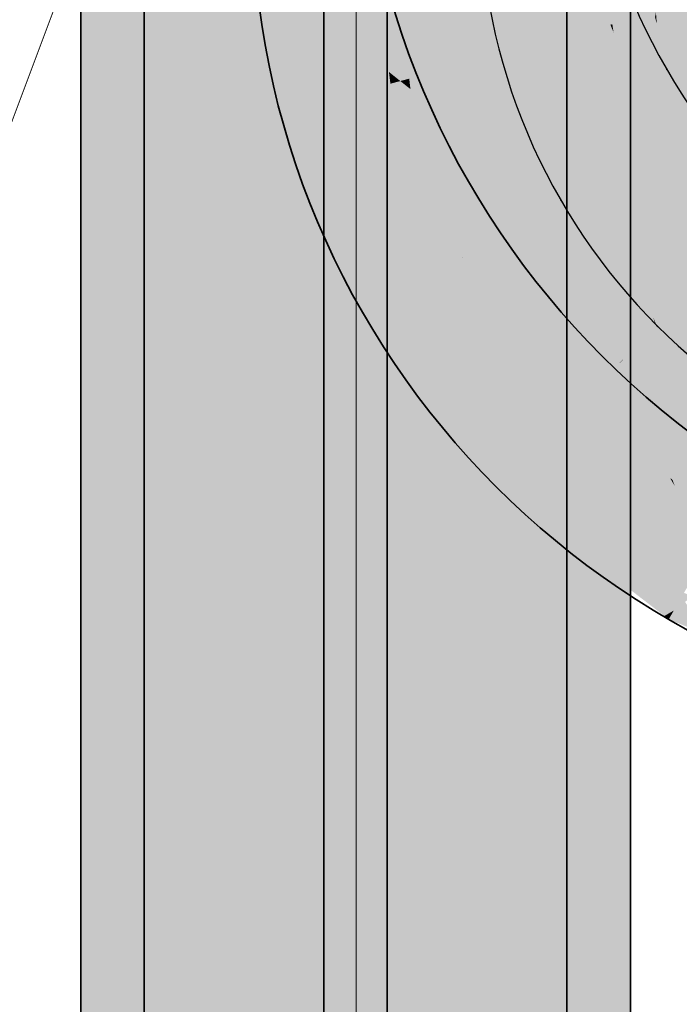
# Model space of a CAD drawing. Extents: x -459 to 541, y -543 to 550.
# Tile 346 of 577: x 109.5 to 112.81, y 344.44 to 349.39. Entities that reach past the tile are written whole.
import ezdxf
from ezdxf.lldxf.tags import DXFTag

# ---------------------------------------------------------------- set-up
doc = ezdxf.new("R2010")
doc.units = 0
doc.layers.get('0').update_dxf_attribs({"lineweight": 35})
for name, color, linetype, lineweight in [('0-Shading', 7, 'Continuous', 35), ('5_UG-ABRISS', 7, 'Continuous', 25), ('5_UG-BESTAND', 7, 'Continuous', 25)]:
    doc.layers.add(name, color=color, linetype=linetype, lineweight=lineweight)
for name, color, linetype, lineweight, true_color in [('H_Ruecklauf', 5, 'Continuous', 35, 0x0000ff), ('H_Ruecklauf-Shading', 5, 'Continuous', 35, 0x0000ff), ('H_Vorlauf', 1, 'Continuous', 35, 0xff0000), ('H_Vorlauf-Shading', 1, 'Continuous', 35, 0xff0000)]:
    doc.layers.add(name, color=color, linetype=linetype, lineweight=lineweight, true_color=true_color)
tags = doc.linetypes.add('STRICHPUNKT2', pattern=[12.7, 6.35, -3.175, 0, -3.175]).pattern_tags.tags
tags[10:11] = [DXFTag(74, 4), DXFTag(75, 0), DXFTag(340, '0'), DXFTag(46, 0.0), DXFTag(50, 0.0), DXFTag(44, 0.0), DXFTag(45, 0.0)]
tags[8:9] = [DXFTag(74, 4), DXFTag(75, 0), DXFTag(340, '0'), DXFTag(46, 0.0), DXFTag(50, 0.0), DXFTag(44, 0.0), DXFTag(45, 0.0)]
tags[6:7] = [DXFTag(74, 4), DXFTag(75, 0), DXFTag(340, '0'), DXFTag(46, 0.0), DXFTag(50, 0.0), DXFTag(44, 0.0), DXFTag(45, 0.0)]
tags[4:5] = [DXFTag(74, 4), DXFTag(75, 0), DXFTag(340, '0'), DXFTag(46, 0.0), DXFTag(50, 0.0), DXFTag(44, 0.0), DXFTag(45, 0.0)]

# ---------------------------------------------------------------- blocks, each defined once
blk = doc.blocks.new('Shading-A07ALAKV1N', base_point=(152.5692, 260.2956))
at = {"layer": '0-Shading', "color": 174, "true_color": 0x0000b0}
for points in [[(110.2839, 335.7152), (110.2839, 363.5247), (110.274, 335.7152), (110.274, 363.5247)], [(110.274, 335.7152), (110.274, 360.5414), (110.162, 335.7152), (110.162, 358.4863)], [(112.397, 349.3623), (112.5188, 350.3268), (112.397, 350.1671), (112.5188, 351.2824)], [(112.5188, 336.4643), (112.5188, 350.3268), (112.397, 336.1313), (112.397, 349.3623)]]:
    blk.add_solid(points, dxfattribs=at)
at = {"layer": '0-Shading', "color": 172, "true_color": 0x0000cd}
for points in [[(110.4777, 341.3681), (110.4777, 363.5247), (110.2839, 335.7152), (110.2839, 363.5247)], [(112.2031, 348.482), (112.397, 350.1671), (112.2031, 350.6613), (112.397, 352.6956)], [(112.2031, 347.8564), (112.397, 349.3623), (112.2031, 348.482), (112.397, 350.1671)], [(112.2031, 335.7152), (112.397, 349.3623), (112.2031, 347.8564)], [(112.2031, 335.7152), (112.236, 335.7152), (112.397, 349.3623), (112.397, 336.1313)]]:
    blk.add_solid(points, dxfattribs=at)
at = {"layer": '0-Shading', "color": 172, "true_color": 0x0000e4}
for points in [[(110.4777, 363.5247), (110.4777, 341.3681), (110.7304, 363.5247), (110.5749, 346.4063)], [(110.7304, 354.4734), (110.7304, 363.5247), (110.5749, 346.4063)], [(111.9504, 348.1141), (112.2031, 350.6613), (111.9504, 352.4116), (112.2031, 355.7899)], [(110.7304, 339.8707), (110.7304, 354.4734), (110.4777, 335.7152), (110.5749, 346.4063)], [(111.9504, 346.3421), (112.2031, 348.482), (111.9504, 348.1141), (112.2031, 350.6613)], [(111.9504, 345.9116), (112.2031, 347.8564), (111.9504, 346.3421), (112.2031, 348.482)], [(112.2031, 335.7152), (112.2031, 347.8564), (111.9504, 335.7152), (111.9504, 345.9116)], [(110.4777, 341.3681), (110.4777, 335.7152), (110.5749, 346.4063)]]:
    blk.add_solid(points, dxfattribs=at)
at = {"layer": '0-Shading', "color": 5, "true_color": 0x0000f5}
for points in [[(110.7748, 340.6998), (111.0247, 363.5247), (110.7304, 354.4734), (110.8963, 363.5247)], [(111.0247, 345.3668), (111.0247, 363.5247), (110.7748, 340.6998)], [(111.6562, 348.6128), (111.9333, 363.5247), (111.6562, 357.7943)], [(111.6562, 348.6128), (111.9504, 352.4116), (111.9333, 363.5247), (111.9504, 363.5247)], [(110.7748, 340.6998), (110.7304, 354.4734), (110.7304, 339.8707)], [(111.6562, 345.2276), (111.9504, 348.1141), (111.6562, 348.6128), (111.9504, 352.4116)], [(111.6562, 343.8932), (111.9504, 346.3421), (111.6562, 345.2276), (111.9504, 348.1141)], [(111.6562, 343.6606), (111.9504, 345.9116), (111.6562, 343.8932), (111.9504, 346.3421)], [(111.9504, 335.7152), (111.9504, 345.9116), (111.6562, 335.7152), (111.6562, 343.6606)], [(111.0247, 340.8005), (111.0247, 345.3668), (110.7389, 337.4197), (110.7748, 340.6998)]]:
    blk.add_solid(points, dxfattribs=at)
at = {"layer": '0-Shading', "color": 5, "true_color": 0x0000fd}
for points in [[(111.1354, 347.5103), (111.3404, 363.5247), (111.0247, 345.3668), (111.0247, 363.5247)], [(111.3404, 351.4802), (111.3404, 363.5247), (111.1354, 347.5103)], [(111.4544, 346.0827), (111.6562, 348.6128), (111.4544, 353.7605), (111.6562, 357.7943)], [(111.3404, 351.4802), (111.3404, 344.6525), (111.4544, 353.7605), (111.4544, 346.0827)], [(111.054, 341.159), (111.3404, 344.6525), (111.1354, 347.5103), (111.3404, 351.4802)], [(111.4544, 343.2924), (111.6562, 345.2276), (111.4544, 346.0827), (111.6562, 348.6128)], [(111.054, 341.159), (111.1354, 347.5103), (111.0247, 340.8005), (111.0247, 345.3668)], [(111.3404, 344.6525), (111.3404, 342.1984), (111.4544, 346.0827), (111.4544, 343.2924)], [(111.4544, 342.2379), (111.6562, 343.8932), (111.4544, 343.2924), (111.6562, 345.2276)], [(111.3404, 342.1984), (111.3404, 344.6525), (111.03, 339.2835), (111.054, 341.159)]]:
    blk.add_solid(points, dxfattribs=at)
at = {"layer": '0-Shading', "color": 174, "true_color": 0x000090}
for points in [[(110.162, 335.7152), (110.162, 358.4863), (110.1204, 335.7152), (110.1204, 356.0878)], [(112.5604, 335.7152), (112.5604, 350.6841), (112.5188, 335.7152), (112.5188, 350.3268)]]:
    blk.add_solid(points, dxfattribs=at)
blk = doc.blocks.new('Shading-A07ALAKX1N', base_point=(152.5493, 262.2348))
at = {"layer": '0-Shading', "color": 12, "true_color": 0xcd0000}
for points in [[(112.0785, 354.9634), (111.8846, 356.6888), (112.0785, 347.5306), (111.8846, 350.476)], [(111.8846, 350.476), (111.8846, 349.7982), (112.0785, 347.5306)], [(109.9653, 349.92), (109.9653, 346.2085), (110.1592, 349.7457), (110.1592, 348.1277)], [(111.8846, 349.7982), (111.8846, 348.6245), (112.0785, 347.5306), (112.0785, 346.8991)], [(111.8846, 348.6245), (111.8846, 348.4218), (111.9091, 348.4062)], [(111.8846, 348.4218), (112.0785, 346.8991), (111.9091, 348.4062)], [(111.8846, 348.4218), (111.8846, 348.1277), (112.0785, 346.8991), (112.0785, 346.2085)], [(110.0955, 342.7328), (110.1592, 348.1277), (109.9653, 336.5121), (109.9653, 346.2085)], [(110.1592, 345.7789), (110.1592, 348.1277), (110.0955, 342.7328)], [(111.9383, 347.5956), (111.8846, 348.1277), (111.8846, 347.1284)], [(111.8846, 345.832), (112.0145, 346.8414), (111.8846, 347.1284), (111.9383, 347.5956)], [(111.989, 343.8761), (112.0145, 346.8414), (111.8846, 342.8939), (111.8846, 345.832)], [(112.0785, 344.7166), (112.0785, 346.2085), (111.989, 343.8761), (112.0145, 346.8414)], [(109.9862, 333.4807), (110.1592, 336.3413), (110.0955, 342.7328), (110.1592, 345.7789)], [(111.9461, 338.8817), (112.0785, 339.6266), (111.989, 343.8761), (112.0785, 344.7166)]]:
    blk.add_solid(points, dxfattribs=at)
at = {"layer": '0-Shading', "color": 14, "true_color": 0xb00000}
for points in [[(112.0785, 354.9634), (112.0785, 347.5306), (112.2003, 353.7434), (112.2003, 345.6791)], [(109.8435, 350.0432), (109.8435, 343.9735), (109.9653, 349.92), (109.9653, 346.2085)], [(112.0785, 347.5306), (112.0785, 346.8991), (112.2003, 345.6791)], [(112.0785, 346.2085), (112.2003, 343.9735), (112.0785, 346.8991), (112.2003, 345.6791)], [(109.9653, 336.5121), (109.9653, 346.2085), (109.8435, 331.7152)], [(109.8435, 331.7152), (109.9653, 346.2085), (109.8435, 343.9735)], [(112.1275, 345.3092), (112.0785, 346.2085), (112.0785, 344.7166)], [(112.0785, 339.6266), (112.1275, 345.3092), (112.0785, 344.7166)], [(112.0785, 339.6266), (112.2003, 340.4893), (112.1275, 345.3092), (112.2003, 343.9735)]]:
    blk.add_solid(points, dxfattribs=at)
at = {"layer": '0-Shading', "color": 14, "true_color": 0x900000}
for points in [[(112.2003, 345.6791), (112.2419, 345.0476), (112.2003, 353.7434), (112.2419, 353.1119)], [(109.8019, 350.107), (109.8019, 341.5751), (109.8435, 350.0432), (109.8435, 343.9735)], [(112.2003, 345.6791), (112.2003, 343.9735), (112.2419, 341.8682), (112.2369, 341.8609)], [(112.2003, 345.6791), (112.2419, 341.8682), (112.2419, 345.0476)]]:
    blk.add_solid(points, dxfattribs=at)
at = {"layer": '0-Shading', "color": 12, "true_color": 0xe40000}
for points in [[(111.6319, 352.3275), (111.6319, 350.7375), (111.8846, 349.7982), (111.8846, 348.6245)], [(111.8846, 348.4218), (111.7277, 349.8598), (111.6319, 349.6004), (111.6319, 349.9065)], [(111.8846, 348.6245), (111.7374, 349.855), (111.8846, 348.4218), (111.7277, 349.8598)], [(110.1592, 349.7457), (110.1592, 348.1277), (110.4017, 349.5409)], [(110.1592, 336.3413), (110.4119, 340.8455), (110.2103, 348.4251), (110.4119, 349.6004)], [(111.8846, 348.4218), (111.6319, 349.6004), (111.8273, 348.4613)], [(111.7707, 348.7916), (111.6319, 349.6004), (111.6319, 347.3927)], [(111.6319, 344.9886), (111.7707, 348.7916), (111.6319, 347.3927)], [(111.7707, 348.7916), (111.6319, 344.9886), (111.8536, 348.308), (111.6551, 345.1846)], [(111.8273, 348.4613), (111.8846, 348.1277), (111.8846, 348.4218)], [(110.1592, 336.3413), (110.2103, 348.4251), (110.1592, 345.7789)], [(110.2103, 348.4251), (110.1592, 348.1277), (110.1592, 345.7789)], [(111.6551, 345.1846), (111.8846, 347.1284), (111.8536, 348.308), (111.8846, 348.1277)], [(111.6319, 344.8205), (111.8846, 347.1284), (111.6551, 345.1846)], [(111.6319, 344.8205), (111.6319, 343.8873), (111.8846, 347.1284), (111.8846, 345.832)], [(111.8846, 342.8939), (111.8846, 345.832), (111.6319, 340.8455), (111.6319, 343.8873)], [(111.6319, 344.9886), (111.6319, 344.8205), (111.6551, 345.1846)]]:
    blk.add_solid(points, dxfattribs=at)
at = {"layer": '0-Shading', "color": 1, "true_color": 0xfd0000}
for points in [[(110.934, 350.7541), (110.7141, 341.1209), (111.0219, 350.8419), (111.0219, 346.4566)], [(111.2375, 350.6263), (111.0219, 350.8419), (111.0219, 346.4566)], [(110.7061, 346.3416), (110.7061, 340.982), (110.934, 350.7541), (110.7141, 341.1209)], [(110.934, 350.7541), (110.7061, 350.5262), (110.7061, 346.3416)], [(111.0219, 344.622), (111.2375, 350.6263), (111.0219, 346.4566)], [(111.0219, 344.622), (111.3377, 348.5823), (111.2375, 350.6263), (111.3377, 350.5262)], [(111.0219, 341.477), (111.3377, 344.5062), (111.0219, 344.622), (111.3377, 348.5823)], [(110.7141, 341.1209), (110.7061, 340.77), (111.0219, 346.4566), (111.0219, 344.622)], [(110.7061, 338.5116), (111.0219, 341.477), (110.7061, 340.77), (111.0219, 344.622)], [(111.0219, 339.9486), (111.3377, 342.5396), (111.0219, 341.477), (111.3377, 344.5062)]]:
    blk.add_solid(points, dxfattribs=at)
at = {"layer": '0-Shading', "color": 1, "true_color": 0xf50000}
for points in [[(110.7061, 346.3416), (110.7061, 350.5262), (110.4119, 340.8455), (110.4119, 349.6004)], [(111.4587, 350.1453), (111.3377, 350.5262), (111.3377, 348.5823)], [(111.3377, 344.5062), (111.4587, 350.1453), (111.3377, 348.5823)], [(111.3377, 344.5062), (111.6319, 347.3927), (111.4587, 350.1453), (111.6319, 349.6004)], [(111.3377, 342.5396), (111.6319, 344.9886), (111.3377, 344.5062), (111.6319, 347.3927)], [(110.4119, 340.8455), (110.7061, 340.982), (110.7061, 346.3416)], [(111.3377, 342.5396), (111.6319, 344.8205), (111.6319, 344.9886)], [(111.3377, 342.5396), (111.3377, 341.6363), (111.6319, 344.8205), (111.4589, 342.5639)], [(111.4589, 342.5639), (111.6319, 343.8873), (111.6319, 344.8205)]]:
    blk.add_solid(points, dxfattribs=at)
blk = doc.blocks.new('Shading-A07ALAL91N', base_point=(113.145, 347.558))
at = {"layer": 'H_Vorlauf-Shading', "color": 1, "true_color": 0xfd0000}
for points in [[(112.7261, 349.9443), (112.4403, 349.8678), (112.7362, 349.1536)], [(113.0002, 349.2825), (112.7261, 349.9443), (112.744, 349.1346), (112.7362, 349.1536)], [(112.4878, 348.9867), (112.6476, 349.0941), (112.1546, 349.7912), (112.4403, 349.8678)], [(112.6476, 349.0941), (112.7362, 349.1536), (112.4403, 349.8678)], [(113.0002, 349.2825), (112.744, 349.1346), (113.2146, 348.5213)], [(112.7403, 349.1324), (112.7362, 349.1536), (112.6512, 349.081), (112.6476, 349.0941)], [(112.9276, 348.4135), (112.7403, 349.1324), (112.6512, 349.081)], [(112.744, 349.1346), (112.7362, 349.1536), (112.7403, 349.1324)], [(112.9276, 348.4135), (112.744, 349.1346), (112.7403, 349.1324)], [(112.744, 349.1346), (112.9276, 348.4135), (113.1255, 348.4739)], [(112.744, 349.1346), (113.1255, 348.4739), (113.2146, 348.5213), (113.2232, 348.5038)], [(112.6476, 349.0941), (112.4878, 348.9867), (112.6512, 349.081)], [(112.9276, 348.4135), (112.6512, 349.081), (112.4878, 348.9867)]]:
    blk.add_solid(points, dxfattribs=at)
at = {"layer": 'H_Vorlauf-Shading', "color": 1, "true_color": 0xf50000}
for points in [[(113.239, 349.4203), (112.7261, 349.9443), (113.0002, 349.2825)], [(112.4878, 348.9867), (112.1546, 349.7912), (112.0944, 349.2224), (112.0319, 349.7584)], [(112.0319, 349.7584), (111.8883, 349.7199), (112.0944, 349.2224)], [(112.4878, 348.9867), (112.0944, 349.2224), (112.2491, 348.8488)], [(112.3036, 348.7777), (112.4878, 348.9867), (112.2491, 348.8488)], [(112.3036, 348.7777), (112.9603, 348.3347), (112.4878, 348.9867), (112.9276, 348.4135)], [(112.3036, 348.7777), (112.823, 348.1009), (112.9472, 348.2251)], [(112.9472, 348.2251), (112.9886, 348.2664), (112.3036, 348.7777), (112.9603, 348.3347)]]:
    blk.add_solid(points, dxfattribs=at)
at = {"layer": 'H_Vorlauf-Shading', "color": 12, "true_color": 0xe40000}
for points in [[(112.0944, 349.2224), (111.8883, 349.7199), (112.0441, 348.7305), (111.6596, 349.6586)], [(112.0944, 349.2224), (112.0441, 348.7305), (112.1391, 348.7853)], [(112.2394, 348.8432), (112.2491, 348.8488), (112.1113, 349.0573), (112.0944, 349.2224)], [(112.1391, 348.7853), (112.2394, 348.8432), (112.1113, 349.0573)], [(112.1541, 348.5871), (112.2394, 348.8432), (112.1391, 348.7853)], [(112.1541, 348.5871), (112.823, 348.1009), (112.2394, 348.8432), (112.3036, 348.7777)], [(112.3036, 348.7777), (112.2491, 348.8488), (112.2394, 348.8432)], [(112.1391, 348.7853), (112.0441, 348.7305), (112.1541, 348.5871)], [(112.823, 348.1009), (112.1541, 348.5871), (112.6556, 347.9335)], [(113.0056, 347.9608), (112.823, 348.1009), (113.145, 347.558), (112.6556, 347.9335)]]:
    blk.add_solid(points, dxfattribs=at)
at = {"layer": 'H_Vorlauf-Shading', "color": 12, "true_color": 0xcc0000}
for points in [[(111.6596, 349.6586), (111.4842, 349.6116), (112.0441, 348.7305), (111.8868, 348.6396)], [(112.1541, 348.5871), (112.0441, 348.7305), (112.1635, 348.2791), (111.8868, 348.6396)], [(112.6556, 347.9335), (112.1541, 348.5871), (112.5272, 347.8051), (112.1635, 348.2791)], [(113.145, 347.558), (112.6556, 347.9335), (113.3266, 347.1916), (112.5272, 347.8051)]]:
    blk.add_solid(points, dxfattribs=at)
at = {"layer": 'H_Vorlauf-Shading', "color": 14, "true_color": 0x900000}
for points in [[(111.3739, 349.582), (111.3363, 349.572), (111.7879, 348.5826), (111.7542, 348.5631)], [(112.1492, 348.1117), (111.7879, 348.5826), (112.1123, 348.0963), (111.7542, 348.5631)], [(112.4464, 347.7243), (112.1492, 348.1117), (112.4189, 347.6968), (112.1123, 348.0963)], [(112.4464, 347.7243), (112.4189, 347.6968), (113.3047, 347.0657), (113.2852, 347.032)]]:
    blk.add_solid(points, dxfattribs=at)
at = {"layer": 'H_Vorlauf-Shading', "color": 14, "true_color": 0xaf0000}
for points in [[(111.4842, 349.6116), (111.3739, 349.582), (111.8868, 348.6396), (111.7879, 348.5826)], [(112.1635, 348.2791), (111.8868, 348.6396), (112.1492, 348.1117), (111.7879, 348.5826)], [(112.5272, 347.8051), (112.1635, 348.2791), (112.4464, 347.7243), (112.1492, 348.1117)], [(113.3266, 347.1916), (112.5272, 347.8051), (113.3047, 347.0657), (112.4464, 347.7243)]]:
    blk.add_solid(points, dxfattribs=at)
blk = doc.blocks.new('Shading-A07ALALF1N', base_point=(114.7123, 346.168))
at = {"layer": 'H_Ruecklauf-Shading', "color": 172, "true_color": 0x0000cc}
for points in [[(111.0825, 349.3459), (110.9965, 349.9988), (110.8769, 349.5275), (110.8148, 349.9988)], [(111.1276, 349.0028), (111.0825, 349.3459), (110.9522, 348.9558), (110.8769, 349.5275)], [(112.8644, 349.4682), (112.689, 349.4212), (112.8115, 349.1254)], [(111.1276, 349.0028), (110.9522, 348.9558), (111.512, 348.0747), (111.3547, 347.9839)], [(111.5637, 348.0074), (111.512, 348.0747), (111.5731, 347.6994), (111.3547, 347.9839)], [(111.6951, 347.8362), (111.5637, 348.0074), (111.6639, 347.581), (111.5731, 347.6994)], [(111.9952, 347.1493), (112.1236, 347.2777), (111.6639, 347.581), (111.6951, 347.8362)], [(112.6876, 346.845), (112.1236, 347.2777), (112.5895, 346.6932), (111.9952, 347.1493)], [(112.7872, 346.5416), (112.7886, 346.7675), (112.5895, 346.6932), (112.6876, 346.845)], [(112.9206, 346.6662), (112.7886, 346.7675), (112.8298, 346.5089), (112.7872, 346.5416)]]:
    blk.add_solid(points, dxfattribs=at)
at = {"layer": 'H_Ruecklauf-Shading', "color": 172, "true_color": 0x0000e4}
for points in [[(111.3485, 349.1234), (111.2332, 349.9988), (111.0825, 349.3459), (110.9965, 349.9988)], [(112.3861, 349.9988), (112.3762, 349.9988), (112.4699, 349.3625), (112.4603, 349.36)], [(112.4699, 349.3625), (112.612, 349.4006), (112.3861, 349.9988), (112.5333, 349.9988)], [(112.612, 349.4006), (112.6648, 349.1317), (112.676, 349.4177), (112.7659, 349.03)], [(112.6787, 349.4185), (112.676, 349.4177), (112.7385, 349.195), (112.7242, 349.2095)], [(112.6841, 349.3982), (112.6933, 349.3637), (112.6882, 349.4177)], [(112.6933, 349.3637), (112.689, 349.4212), (112.6879, 349.4209)], [(112.689, 349.4212), (112.6933, 349.3637), (112.8133, 348.9822), (112.789, 349.0067)], [(112.689, 349.4212), (112.8133, 348.9822), (112.8115, 349.1254)], [(112.4763, 349.3214), (112.6648, 349.1317), (112.4699, 349.3625), (112.612, 349.4006)], [(111.3563, 349.0641), (111.3485, 349.1234), (111.1276, 349.0028), (111.0825, 349.3459)], [(112.4699, 349.3625), (112.4603, 349.36), (112.4763, 349.3214)], [(112.7069, 348.7646), (112.7338, 348.7801), (112.4763, 349.3214), (112.6648, 349.1317)], [(112.7242, 349.2095), (112.7659, 349.03), (112.7385, 349.195), (112.789, 349.0067)], [(112.6648, 349.1317), (112.7338, 348.7801), (112.7659, 349.03), (112.8131, 348.8259)], [(111.4914, 348.7378), (111.3563, 349.0641), (111.512, 348.0747), (111.1276, 349.0028)], [(112.7659, 349.03), (112.8131, 348.8259), (112.789, 349.0067), (112.8342, 348.838)], [(112.789, 349.0067), (112.8142, 348.9125), (112.8133, 348.9822)], [(112.7537, 348.7036), (112.8769, 348.6357), (112.7338, 348.7801), (112.8131, 348.8259)], [(112.7338, 348.7801), (112.7069, 348.7646), (112.7537, 348.7036)], [(111.7171, 348.1931), (111.4914, 348.7378), (111.5566, 348.1005)], [(111.4914, 348.7378), (111.512, 348.0747), (111.5566, 348.1005)], [(112.8769, 348.6357), (112.7537, 348.7036), (112.9321, 348.4712)], [(111.5637, 348.0074), (111.7171, 348.1931), (111.5566, 348.1005)], [(111.5637, 348.0074), (111.6996, 347.9024), (111.7171, 348.1931), (111.719, 348.1906)], [(111.6996, 347.9024), (112.291, 347.4451), (111.719, 348.1906)], [(111.5566, 348.1005), (111.512, 348.0747), (111.5637, 348.0074)], [(111.6996, 347.9024), (111.5637, 348.0074), (111.6951, 347.8362)], [(112.1236, 347.2777), (112.291, 347.4451), (111.6951, 347.8362), (111.6996, 347.9024)], [(112.1236, 347.2777), (112.6876, 346.845), (112.291, 347.4451), (112.7008, 346.887)], [(112.291, 347.4451), (112.7008, 346.887), (112.7598, 347.0854), (112.7622, 347.0812)], [(112.7008, 346.887), (112.7886, 346.7675), (112.7622, 347.0812), (112.7726, 347.0632)], [(112.7726, 347.0632), (112.7719, 347.0761), (112.7598, 347.0854)], [(112.7833, 347.0446), (112.7719, 347.0761), (112.7726, 347.0632)], [(112.7719, 347.0761), (112.9647, 346.7426), (112.99, 346.9087)], [(112.7719, 347.0761), (112.7833, 347.0446), (112.9647, 346.7426), (112.9612, 346.7365)], [(112.7886, 346.7675), (112.9206, 346.6662), (112.7726, 347.0632), (112.7833, 347.0446)], [(112.7833, 347.0446), (112.9206, 346.6662), (112.9612, 346.7365)], [(112.6876, 346.845), (112.7886, 346.7675), (112.7008, 346.887)]]:
    blk.add_solid(points, dxfattribs=at)
at = {"layer": 'H_Ruecklauf-Shading', "color": 5, "true_color": 0x0000f5}
for points in [[(111.4505, 349.0894), (111.3307, 349.9988), (111.3485, 349.1234), (111.2332, 349.9988)], [(111.6225, 349.1355), (111.5089, 349.9988), (111.4505, 349.0894), (111.3307, 349.9988)], [(112.3762, 349.9988), (112.1005, 349.9988), (112.4603, 349.36), (112.194, 349.2886)], [(112.4085, 349.0244), (112.4603, 349.36), (112.2355, 349.2997)], [(112.4682, 348.6268), (112.4763, 349.3214), (112.38, 348.8396), (112.4603, 349.36)], [(112.4763, 349.3214), (112.4682, 348.6268), (112.5688, 348.6848)], [(112.7069, 348.7646), (112.4763, 349.3214), (112.5688, 348.6848)], [(112.38, 348.8396), (112.4085, 349.0244), (112.194, 349.2886), (112.2355, 349.2997)], [(111.3485, 349.1234), (111.3563, 349.0641), (111.4057, 349.0774)], [(111.4505, 349.0894), (111.3485, 349.1234), (111.4057, 349.0774)], [(111.4914, 348.7378), (111.6225, 349.1355), (111.4505, 349.0894)], [(111.4914, 348.7378), (111.7266, 348.5317), (111.6225, 349.1355), (111.734, 348.8663)], [(111.4914, 348.7378), (111.4566, 349.037), (111.3563, 349.0641), (111.4057, 349.0774)], [(111.4566, 349.037), (111.4505, 349.0894), (111.4057, 349.0774)], [(111.7266, 348.5317), (111.9558, 348.3309), (111.734, 348.8663)], [(111.7171, 348.1931), (111.7191, 348.1943), (111.4914, 348.7378), (111.7266, 348.5317)], [(112.6065, 348.4465), (112.7069, 348.7646), (112.5688, 348.6848)], [(112.7069, 348.7646), (112.6065, 348.4465), (112.7477, 348.3911)], [(112.7069, 348.7646), (112.7477, 348.3911), (112.7537, 348.7036), (112.8252, 348.3608)], [(112.5688, 348.6848), (112.4682, 348.6268), (112.6065, 348.4465)], [(112.7537, 348.7036), (112.8252, 348.3608), (112.9321, 348.4712), (112.9763, 348.3015)], [(111.7191, 348.1943), (111.9558, 348.3309), (111.7266, 348.5317)], [(112.7477, 348.3911), (112.6065, 348.4465), (112.764, 348.2412)], [(112.8795, 348.1001), (112.8252, 348.3608), (112.7569, 348.3063), (112.7477, 348.3911)], [(111.719, 348.1906), (112.4268, 347.6825), (111.9558, 348.3309), (112.3956, 347.7578)], [(111.719, 348.1906), (111.9558, 348.3309), (111.7191, 348.1943)], [(112.764, 348.2412), (112.8822, 348.0872), (112.7569, 348.3063), (112.8795, 348.1001)], [(111.7191, 348.1943), (111.7171, 348.1931), (111.719, 348.1906)], [(112.291, 347.4451), (112.4565, 347.6107), (111.719, 348.1906), (112.4268, 347.6825)], [(112.4268, 347.6825), (112.4859, 347.64), (112.3956, 347.7578)], [(112.4565, 347.6107), (112.4859, 347.64), (112.4268, 347.6825)], [(112.4565, 347.6107), (112.5438, 347.5956), (112.4859, 347.64)], [(112.7598, 347.0854), (112.4565, 347.6107), (112.291, 347.4451)], [(112.4565, 347.6107), (112.6141, 347.3377), (112.5438, 347.5956), (112.6908, 347.2484)], [(112.7719, 347.0761), (112.7382, 347.4465), (112.7598, 347.0854), (112.5438, 347.5956)], [(112.9922, 347.2516), (112.7382, 347.4465), (112.99, 346.9087), (112.7719, 347.0761)], [(112.6141, 347.3377), (112.7598, 347.0854), (112.6908, 347.2484)]]:
    blk.add_solid(points, dxfattribs=at)
at = {"layer": 'H_Ruecklauf-Shading', "color": 5, "true_color": 0x0000fd}
for points in [[(111.738, 349.9988), (111.5089, 349.9988), (111.7361, 349.1659), (111.6225, 349.1355)], [(111.9083, 349.212), (111.8047, 349.9988), (111.7361, 349.1659), (111.738, 349.9988)], [(112.1005, 349.9988), (111.8047, 349.9988), (112.194, 349.2886), (111.9083, 349.212)], [(112.194, 349.2886), (111.9083, 349.212), (112.2041, 348.4978)], [(112.212, 348.4789), (112.38, 348.8396), (112.2041, 348.4978), (112.194, 349.2886)], [(111.9083, 349.212), (111.734, 348.8663), (112.075, 348.5899)], [(111.734, 348.8663), (111.9083, 349.212), (111.7361, 349.1659)], [(111.9083, 349.212), (112.075, 348.5899), (112.2041, 348.4978), (112.2071, 348.4828)], [(111.7361, 349.1659), (111.6225, 349.1355), (111.734, 348.8663)], [(111.734, 348.8663), (111.9558, 348.3309), (112.075, 348.5899), (112.1191, 348.4252)], [(112.38, 348.8396), (112.212, 348.4789), (112.3997, 348.5872)], [(112.4682, 348.6268), (112.38, 348.8396), (112.3997, 348.5872)], [(112.3997, 348.5872), (112.6747, 347.8936), (112.4682, 348.6268)], [(112.6747, 347.8936), (112.6893, 347.8568), (112.4682, 348.6268), (112.6065, 348.4465)], [(112.1191, 348.4252), (112.2083, 348.4767), (112.075, 348.5899), (112.2071, 348.4828)], [(112.3997, 348.5872), (112.212, 348.4789), (112.4109, 348.2196)], [(112.4109, 348.2196), (112.6826, 347.8655), (112.3997, 348.5872), (112.6747, 347.8936)], [(112.2071, 348.4828), (112.212, 348.4789), (112.2041, 348.4978)], [(112.2083, 348.4767), (112.212, 348.4789), (112.2071, 348.4828)], [(112.3956, 347.7578), (112.4859, 347.64), (112.2083, 348.4767), (112.212, 348.4789)], [(112.212, 348.4789), (112.4859, 347.64), (112.4387, 348.0862), (112.5233, 347.68)], [(112.212, 348.4789), (112.4387, 348.0862), (112.4109, 348.2196)], [(112.2083, 348.4767), (112.1191, 348.4252), (112.3956, 347.7578)], [(112.6065, 348.4465), (112.6951, 347.8492), (112.764, 348.2412), (112.8483, 348.0025)], [(112.6951, 347.8492), (112.6065, 348.4465), (112.6893, 347.8568)], [(112.1191, 348.4252), (111.9558, 348.3309), (112.3956, 347.7578)], [(112.8483, 348.0025), (112.8891, 348.0433), (112.764, 348.2412), (112.8822, 348.0872)], [(112.6826, 347.8655), (112.4109, 348.2196), (112.6161, 347.7789), (112.4387, 348.0862)], [(112.4387, 348.0862), (112.5233, 347.68), (112.6161, 347.7789)], [(112.8483, 348.0025), (112.6951, 347.8492), (112.9543, 347.6504)], [(112.6826, 347.8655), (112.6893, 347.8568), (112.6747, 347.8936)], [(112.6826, 347.8655), (112.6161, 347.7789), (112.6877, 347.8552)], [(112.6165, 347.7782), (112.6877, 347.8552), (112.6161, 347.7789)], [(112.6877, 347.8552), (112.6165, 347.7782), (112.6907, 347.8449), (112.6193, 347.7734)], [(112.7139, 347.6501), (112.6907, 347.8449), (112.6193, 347.7734)], [(112.6877, 347.8552), (112.6893, 347.8568), (112.6826, 347.8655)], [(112.6901, 347.8503), (112.6893, 347.8568), (112.6877, 347.8552)], [(112.6877, 347.8552), (112.6907, 347.8449), (112.6901, 347.8503)], [(112.6951, 347.8492), (112.6893, 347.8568), (112.6907, 347.8449)], [(112.6907, 347.8449), (112.7382, 347.4465), (112.6921, 347.8462), (112.6962, 347.8389)], [(112.6962, 347.8389), (112.6951, 347.8492), (112.6921, 347.8462)], [(112.6951, 347.8492), (112.9774, 347.4137), (112.956, 347.649)], [(112.6951, 347.8492), (112.6962, 347.8389), (112.9774, 347.4137), (112.9344, 347.4196)], [(112.6962, 347.8389), (112.7382, 347.4465), (112.9344, 347.4196)], [(112.5233, 347.68), (112.5238, 347.6779), (112.6161, 347.7789), (112.6165, 347.7782)], [(112.6165, 347.7782), (112.5238, 347.6779), (112.6193, 347.7734)], [(112.5438, 347.5956), (112.6193, 347.7734), (112.5238, 347.6779)], [(112.5438, 347.5956), (112.7382, 347.4465), (112.6193, 347.7734), (112.7139, 347.6501)], [(112.5233, 347.68), (112.4859, 347.64), (112.5238, 347.6779)], [(112.5238, 347.6779), (112.4859, 347.64), (112.5438, 347.5956)], [(112.9922, 347.2516), (112.985, 347.3306), (112.7382, 347.4465), (112.9344, 347.4196)]]:
    blk.add_solid(points, dxfattribs=at)
at = {"layer": 'H_Ruecklauf-Shading', "color": 174, "true_color": 0x000090}
for points in [[(110.8419, 348.9263), (110.7458, 349.6559), (110.8042, 348.9162), (110.6981, 349.7224)], [(110.8419, 348.9263), (110.8042, 348.9162), (111.2559, 347.9268), (111.2221, 347.9073)], [(111.5588, 347.532), (111.2559, 347.9268), (111.5219, 347.5167), (111.2221, 347.9073)], [(111.6276, 347.4423), (111.5588, 347.532), (111.5887, 347.4296), (111.5219, 347.5167)], [(111.8869, 347.041), (111.9144, 347.0685), (111.5887, 347.4296), (111.6276, 347.4423)], [(112.4753, 346.6382), (111.9144, 347.0685), (112.3528, 346.6835), (111.8869, 347.041)], [(112.7315, 346.3929), (112.7677, 346.4138), (112.3528, 346.6835), (112.4753, 346.6382)], [(112.7727, 346.41), (112.7677, 346.4138), (112.7532, 346.3763), (112.7315, 346.3929)], [(112.7727, 346.41), (112.7532, 346.3763), (112.9221, 346.3339), (112.9477, 346.2957)], [(112.9088, 346.3536), (112.7727, 346.41), (112.9221, 346.3339)]]:
    blk.add_solid(points, dxfattribs=at)
at = {"layer": 'H_Ruecklauf-Shading', "color": 174, "true_color": 0x0000af}
for points in [[(110.9522, 348.9558), (110.8769, 349.5275), (110.8419, 348.9263), (110.7458, 349.6559)], [(110.9522, 348.9558), (110.8419, 348.9263), (111.3547, 347.9839), (111.2559, 347.9268)], [(111.5731, 347.6994), (111.3547, 347.9839), (111.5588, 347.532), (111.2559, 347.9268)], [(111.6639, 347.581), (111.5731, 347.6994), (111.6276, 347.4423), (111.5588, 347.532)], [(111.9144, 347.0685), (111.9952, 347.1493), (111.6276, 347.4423), (111.6639, 347.581)], [(112.5895, 346.6932), (111.9952, 347.1493), (112.4753, 346.6382), (111.9144, 347.0685)], [(112.7677, 346.4138), (112.7872, 346.5416), (112.4753, 346.6382), (112.5895, 346.6932)], [(112.7785, 346.42), (112.8298, 346.5089), (112.7677, 346.4138), (112.7872, 346.5416)], [(112.8717, 346.4915), (112.8298, 346.5089), (112.7785, 346.42)], [(112.835, 346.4634), (112.7785, 346.42), (112.8359, 346.462), (112.7727, 346.41)], [(112.8359, 346.462), (112.7727, 346.41), (112.8952, 346.3738)], [(112.7727, 346.41), (112.7785, 346.42), (112.7677, 346.4138)], [(112.8952, 346.3738), (112.7727, 346.41), (112.9088, 346.3536)]]:
    blk.add_solid(points, dxfattribs=at)
blk = doc.blocks.new('Referenz-A07ALAR41N', base_point=(-170.8075, 0))
at = {"layer": '5_UG-ABRISS', "color": 0, "lineweight": 13}
blk.add_line((112.805, 357.7872), (108.0528, 345.1407), dxfattribs=at)
at = {"layer": '5_UG-BESTAND', "color": 0, "lineweight": 13}
blk.add_line((111.1841, 350.6546), (111.1841, 330.6546), dxfattribs=at)
blk = doc.blocks.new('Rohr - 1703-A07ALBMW1N', base_point=(59.63, 333.5852))
at = {"color": 0, "linetype": 'ByBlock', "lineweight": -2, "ltscale": 0.35}
blk.add_line((111.3404, 365.3547), (111.3404, 334.1852), dxfattribs=at)
blk = doc.blocks.new('Rohr - 1703-A07ALBN21N', base_point=(59.63, 329.5852))
at = {"color": 0, "linetype": 'ByBlock', "lineweight": -2, "ltscale": 0.35}
blk.add_line((111.0219, 363.3547), (111.0219, 330.1852), dxfattribs=at)
blk = doc.blocks.new('Rohrbogen-A07ALC041N', base_point=(110.6617, 345.8158))
at = {"color": 0, "linetype": 'ByBlock', "lineweight": -2, "ltscale": 0.35}
blk.add_ellipse((114.8447, 349.9988), major_axis=(-4.183, 0), ratio=1, start_param=0, end_param=1.570796, dxfattribs=at)
at = {"color": 0, "linetype": 'STRICHPUNKT2', "lineweight": 25, "ltscale": 0.25}
blk.add_ellipse((114.8447, 349.9988), major_axis=(-3.04, 0), ratio=1, start_param=0, end_param=1.570796, dxfattribs=at)
blk = doc.blocks.new('Rohrbogen-A07ALC0S1N', base_point=(111.1937, 346.4716))
at = {"color": 0, "linetype": 'ByBlock', "lineweight": -2, "ltscale": 0.35}
blk.add_ellipse((115.3767, 350.6546), major_axis=(-4.183, 0), ratio=1, start_param=0, end_param=1.570796, dxfattribs=at)
at = {"color": 0, "linetype": 'STRICHPUNKT2', "lineweight": 25, "ltscale": 0.25}
blk.add_ellipse((115.3767, 350.6546), major_axis=(-3.04, 0), ratio=1, start_param=0, end_param=1.570796, dxfattribs=at)
blk = doc.blocks.new('Geometrie-A07ALC2E1N', base_point=(-101.2514, 241.343))
at = {"layer": 'H_Ruecklauf', "lineweight": -2}
for p, q in [((110.1204, 363.5247), (110.1204, 335.7152)), ((112.5604, 335.7152), (112.5604, 363.5247))]:
    blk.add_line(p, q, dxfattribs=at)
blk = doc.blocks.new('Geometrie-A07ALC2G1N', base_point=(-101.1311, 241.343))
at = {"layer": 'H_Vorlauf', "lineweight": -2}
for p, q in [((109.8019, 363.5812), (109.8019, 331.7152)), ((112.2419, 331.7152), (112.2419, 363.5812))]:
    blk.add_line(p, q, dxfattribs=at)

msp = doc.modelspace()

# ---------------------------------------------------------------- block references
at = {"color": 251, "lineweight": 25, "ltscale": 0.25, "true_color": 0x585858}
msp.add_blockref('Referenz-A07ALAR41N', (-170.8075, 0), dxfattribs=at)
for name, p in [('Shading-A07ALAKV1N', (152.5692, 260.2956)), ('Shading-A07ALAKX1N', (152.5493, 262.2348))]:
    msp.add_blockref(name, p)
at = {"linetype": 'Continuous', "ltscale": 0.35}
for name, p in [('Geometrie-A07ALC2E1N', (-101.2514, 241.343)), ('Geometrie-A07ALC2G1N', (-101.1311, 241.343))]:
    msp.add_blockref(name, p, dxfattribs=at)
at = {"layer": 'H_Ruecklauf', "ltscale": 0.35}
for name, p in [('Rohr - 1703-A07ALBMW1N', (59.63, 333.5852)), ('Rohrbogen-A07ALC041N', (110.6617, 345.8158))]:
    msp.add_blockref(name, p, dxfattribs=at)
at = {"layer": 'H_Ruecklauf'}
msp.add_blockref('Shading-A07ALALF1N', (114.7123, 346.168), dxfattribs=at)
at = {"layer": 'H_Vorlauf', "ltscale": 0.35}
for name, p in [('Rohr - 1703-A07ALBN21N', (59.63, 329.5852)), ('Rohrbogen-A07ALC0S1N', (111.1937, 346.4716))]:
    msp.add_blockref(name, p, dxfattribs=at)
at = {"layer": 'H_Vorlauf'}
msp.add_blockref('Shading-A07ALAL91N', (113.145, 347.558), dxfattribs=at)

doc.saveas('drawing.dxf')
